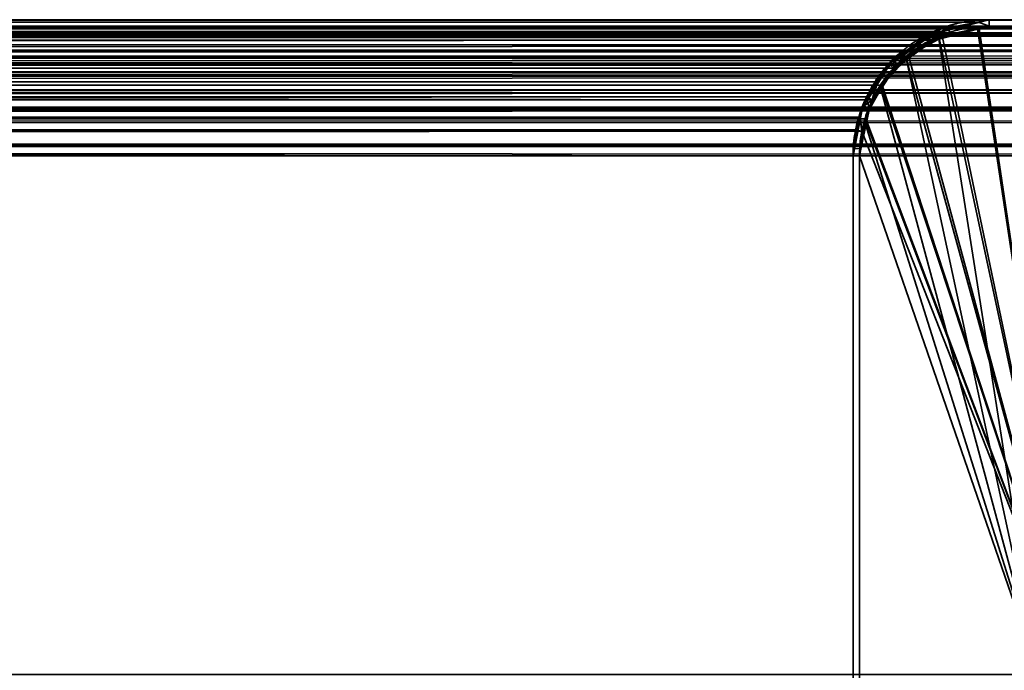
# Model space of a CAD drawing. Header units: millimetres. Extents: x -503 to 6703, y -110 to 193.
# Tile 533 of 656: x 1842 to 1864, y 178 to 193. Entities that reach past the tile are written whole.
import ezdxf

# ---------------------------------------------------------------- set-up
doc = ezdxf.new("R2010")
doc.units = ezdxf.units.MM
doc.layers.add('151', color=7, linetype='Continuous', true_color=0xffffff)

# ---------------------------------------------------------------- blocks, each defined once
blk = doc.blocks.new('UG_SURFACE_158')
at = {"layer": '151', "color": 7, "linetype": 'Continuous', "lineweight": 35}
for points in [[(1080.95, 193.234, 2076.3), (1919.057, 193.293, 2076.308), (1918.15, 193.45, 2075.4)], [(1918.15, 193.45, 2075.4), (1081.85, 193.45, 2075.4), (1080.95, 193.234, 2076.3)], [(1918.15, 193.45, 2075.4), (1864.15, 193.45, 2021.4), (1135.85, 193.45, 2021.4), (1081.85, 193.45, 2075.4)], [(1136.098, 193.407, 2021.152), (1135.85, 193.45, 2021.4), (1864.15, 193.45, 2021.4)], [(1864.15, 193.45, 2021.4), (1863.905, 193.391, 2021.155), (1136.098, 193.407, 2021.152)], [(1863.905, 193.391, 2021.155), (1864.15, 193.45, 2021.4), (1864.15, 193.3, 2021.4)], [(1918.15, 193.3, 2075.4), (1864.15, 193.3, 2021.4), (1864.15, 193.45, 2021.4), (1918.15, 193.45, 2075.4)], [(1080.121, 192.879, 2077.129), (1919.878, 192.864, 2077.128), (1919.208, 193.267, 2076.458)], [(1080.422, 193.108, 2076.828), (1080.121, 192.879, 2077.129), (1919.208, 193.267, 2076.458)], [(1080.422, 193.108, 2076.828), (1919.208, 193.267, 2076.458), (1919.057, 193.293, 2076.308)], [(1919.057, 193.293, 2076.308), (1080.95, 193.234, 2076.3), (1080.422, 193.108, 2076.828)], [(1080.752, 193.037, 2076.498), (1081.85, 193.3, 2075.4), (1918.15, 193.3, 2075.4)], [(1918.15, 193.3, 2075.4), (1919.157, 193.126, 2076.407), (1080.752, 193.037, 2076.498)], [(1918.15, 193.3, 2075.4), (1081.85, 193.3, 2075.4), (1135.85, 193.3, 2021.4), (1864.15, 193.3, 2021.4)], [(1864.15, 193.3, 2021.4), (1135.85, 193.3, 2021.4), (1136.857, 193.126, 2020.393)], [(1136.908, 193.267, 2020.342), (1136.098, 193.407, 2021.152), (1863.905, 193.391, 2021.155)], [(1136.857, 193.126, 2020.393), (1863.052, 193.037, 2020.302), (1864.15, 193.3, 2021.4)], [(1136.908, 193.267, 2020.342), (1863.905, 193.391, 2021.155), (1863.014, 193.178, 2020.264)], [(1863.014, 193.178, 2020.264), (1136.988, 193.219, 2020.262), (1136.908, 193.267, 2020.342)], [(1136.988, 193.219, 2020.262), (1863.014, 193.178, 2020.264), (1862.722, 193.108, 2019.972)], [(1862.722, 193.108, 2019.972), (1137.813, 192.724, 2019.437), (1136.988, 193.219, 2020.262)], [(1864.15, 193.3, 2021.4), (1863.052, 193.037, 2020.302), (1863.014, 193.178, 2020.264), (1863.905, 193.391, 2021.155)], [(1920.262, 192.403, 2077.512), (1079.735, 192.401, 2077.515), (1080.49, 192.974, 2076.76)], [(1920.171, 192.518, 2077.42), (1080.49, 192.974, 2076.76), (1080.752, 193.037, 2076.498)], [(1920.171, 192.518, 2077.42), (1920.262, 192.403, 2077.512), (1080.49, 192.974, 2076.76)], [(1919.157, 193.126, 2076.407), (1919.249, 193.071, 2076.499), (1080.752, 193.037, 2076.498)], [(1080.752, 193.037, 2076.498), (1919.249, 193.071, 2076.499), (1920.171, 192.518, 2077.42)], [(1136.857, 193.126, 2020.393), (1136.949, 193.071, 2020.301), (1863.052, 193.037, 2020.302)], [(1862.79, 192.974, 2020.04), (1136.949, 193.071, 2020.301), (1137.871, 192.518, 2019.379)], [(1862.79, 192.974, 2020.04), (1863.052, 193.037, 2020.302), (1136.949, 193.071, 2020.301)], [(1862.722, 193.108, 2019.972), (1862.195, 192.707, 2019.445), (1137.813, 192.724, 2019.437)], [(1137.871, 192.518, 2019.379), (1862.035, 192.401, 2019.285), (1862.79, 192.974, 2020.04)], [(1862.195, 192.707, 2019.445), (1862.722, 193.108, 2019.972), (1862.79, 192.974, 2020.04), (1862.035, 192.401, 2019.285)], [(1863.052, 193.037, 2020.302), (1862.79, 192.974, 2020.04), (1862.722, 193.108, 2019.972), (1863.014, 193.178, 2020.264)], [(1919.878, 192.864, 2077.128), (1080.121, 192.879, 2077.129), (1079.529, 192.43, 2077.721)], [(1079.529, 192.43, 2077.721), (1920.272, 192.628, 2077.522), (1919.878, 192.864, 2077.128)], [(1079.529, 192.43, 2077.721), (1920.585, 192.234, 2077.835), (1920.272, 192.628, 2077.522)], [(1137.972, 192.628, 2019.278), (1137.813, 192.724, 2019.437), (1862.195, 192.707, 2019.445)], [(1137.871, 192.518, 2019.379), (1137.962, 192.403, 2019.289), (1862.035, 192.401, 2019.285)], [(1137.972, 192.628, 2019.278), (1862.195, 192.707, 2019.445), (1861.829, 192.43, 2019.079)], [(1861.829, 192.43, 2019.079), (1138.458, 192.017, 2018.792), (1137.972, 192.628, 2019.278)], [(1862.035, 192.401, 2019.285), (1861.94, 192.329, 2019.19), (1861.829, 192.43, 2019.079), (1862.195, 192.707, 2019.445)], [(1079.146, 191.599, 2078.104), (1079.64, 192.329, 2077.61), (1920.763, 191.773, 2078.013)], [(1079.529, 192.43, 2077.721), (1079.408, 192.25, 2077.842), (1920.585, 192.234, 2077.835)], [(1920.763, 191.773, 2078.013), (1079.64, 192.329, 2077.61), (1079.735, 192.401, 2077.515)], [(1079.735, 192.401, 2077.515), (1920.262, 192.403, 2077.512), (1920.763, 191.773, 2078.013)], [(1137.962, 192.403, 2019.289), (1861.446, 191.599, 2018.696), (1861.94, 192.329, 2019.19)], [(1861.446, 191.599, 2018.696), (1137.962, 192.403, 2019.289), (1138.463, 191.773, 2018.786)], [(1861.94, 192.329, 2019.19), (1862.035, 192.401, 2019.285), (1137.962, 192.403, 2019.289)], [(1861.829, 192.43, 2019.079), (1861.547, 192.014, 2018.797), (1138.458, 192.017, 2018.792)], [(1861.547, 192.014, 2018.797), (1861.829, 192.43, 2019.079), (1861.94, 192.329, 2019.19), (1861.446, 191.599, 2018.696)], [(1920.585, 192.234, 2077.835), (1079.408, 192.25, 2077.842), (1079.011, 191.664, 2078.239)], [(1079.011, 191.664, 2078.239), (1920.894, 191.847, 2078.144), (1920.585, 192.234, 2077.835)], [(1078.933, 191.429, 2078.317), (1921.067, 191.426, 2078.317), (1920.894, 191.847, 2078.144)], [(1079.011, 191.664, 2078.239), (1078.933, 191.429, 2078.317), (1920.894, 191.847, 2078.144)], [(1138.594, 191.847, 2018.656), (1138.458, 192.017, 2018.792), (1861.547, 192.014, 2018.797)], [(1138.594, 191.847, 2018.656), (1861.547, 192.014, 2018.797), (1861.311, 191.664, 2018.561)], [(1861.311, 191.664, 2018.561), (1138.858, 191.203, 2018.392), (1138.594, 191.847, 2018.656)], [(1861.446, 191.599, 2018.696), (1861.311, 191.664, 2018.561), (1861.547, 192.014, 2018.797)], [(1920.763, 191.773, 2078.013), (1079.077, 191.392, 2078.173), (1079.146, 191.599, 2078.104)], [(1920.763, 191.773, 2078.013), (1920.921, 191.388, 2078.171), (1079.077, 191.392, 2078.173)], [(1138.463, 191.773, 2018.786), (1861.377, 191.392, 2018.627), (1861.446, 191.599, 2018.696)], [(1138.463, 191.773, 2018.786), (1138.621, 191.388, 2018.629), (1861.377, 191.392, 2018.627)], [(1861.311, 191.664, 2018.561), (1861.155, 191.194, 2018.405), (1138.858, 191.203, 2018.392)], [(1861.377, 191.392, 2018.627), (1861.205, 190.871, 2018.455), (1861.155, 191.194, 2018.405), (1861.311, 191.664, 2018.561)], [(1861.311, 191.664, 2018.561), (1861.446, 191.599, 2018.696), (1861.377, 191.392, 2018.627)], [(1921.067, 191.426, 2078.317), (1078.933, 191.429, 2078.317), (1078.758, 190.9, 2078.492)], [(1078.758, 190.9, 2078.492), (1921.19, 191.124, 2078.44), (1921.067, 191.426, 2078.317)], [(1078.905, 190.871, 2078.345), (1079.077, 191.392, 2078.173), (1920.921, 191.388, 2078.171)], [(1920.921, 191.388, 2078.171), (1921.045, 191.085, 2078.295), (1078.905, 190.871, 2078.345)], [(1861.205, 190.871, 2018.455), (1861.377, 191.392, 2018.627), (1138.621, 191.388, 2018.629)], [(1861.205, 190.871, 2018.455), (1138.621, 191.388, 2018.629), (1138.745, 191.085, 2018.505)], [(1138.89, 191.124, 2018.36), (1138.858, 191.203, 2018.392), (1861.155, 191.194, 2018.405)], [(1138.89, 191.124, 2018.36), (1861.155, 191.194, 2018.405), (1861.058, 190.9, 2018.308)], [(1861.205, 190.871, 2018.455), (1861.058, 190.9, 2018.308), (1861.155, 191.194, 2018.405)], [(1078.758, 190.9, 2078.492), (1921.267, 190.545, 2078.517), (1921.19, 191.124, 2078.44)], [(1921.045, 191.085, 2078.295), (1921.15, 190.3, 2078.4), (1078.905, 190.871, 2078.345)], [(1138.745, 191.085, 2018.505), (1861.15, 190.3, 2018.4), (1861.205, 190.871, 2018.455)], [(1138.745, 191.085, 2018.505), (1138.85, 190.3, 2018.4), (1861.15, 190.3, 2018.4)], [(1861.058, 190.9, 2018.308), (1139, 190.3, 2018.25), (1138.89, 191.124, 2018.36)], [(1078.758, 190.9, 2078.492), (1078.724, 190.548, 2078.526), (1921.267, 190.545, 2078.517)], [(1921.15, 190.3, 2078.4), (1078.85, 190.3, 2078.4), (1078.905, 190.871, 2078.345)], [(1861.058, 190.9, 2018.308), (1861, 190.3, 2018.25), (1139, 190.3, 2018.25)], [(1861, 190.3, 2018.25), (1861.058, 190.9, 2018.308), (1861.205, 190.871, 2018.455), (1861.15, 190.3, 2018.4)], [(1921.267, 190.545, 2078.517), (1078.724, 190.548, 2078.526), (1078.7, 190.3, 2078.55)], [(1078.7, 190.3, 2078.55), (1921.3, 190.3, 2078.55), (1921.267, 190.545, 2078.517)], [(1078.7, 190.3, 2078.55), (1078.7, 174.45, 2078.55), (1921.3, 174.45, 2078.55), (1921.3, 190.3, 2078.55)], [(1921.15, 190.3, 2078.4), (1921.15, 174.45, 2078.4), (1078.85, 174.45, 2078.4), (1078.85, 190.3, 2078.4)], [(1861.15, 152.3, 2018.4), (1861.15, 190.3, 2018.4), (1138.85, 190.3, 2018.4), (1138.85, 152.3, 2018.4)], [(1139, 152.3, 2018.25), (1139, 190.3, 2018.25), (1861, 190.3, 2018.25), (1861, 152.3, 2018.25)], [(1861.15, 190.3, 2018.4), (1861.15, 152.3, 2018.4), (1861, 152.3, 2018.25), (1861, 190.3, 2018.25)]]:
    blk.add_3dface(points, dxfattribs=at)
blk = doc.blocks.new('UG_SURFACE_159')
at = {"layer": '151', "color": 14, "linetype": 'Continuous', "lineweight": 35}
for points in [[(1133.85, 193.3, 2023.4), (1133.85, 178.3, 2023.4), (1866.15, 178.3, 2023.4), (1866.15, 193.3, 2023.4)], [(1866.15, 193.3, 2023.4), (1864.15, 193.3, 2021.4), (1135.85, 193.3, 2021.4), (1133.85, 193.3, 2023.4)], [(1136.086, 193.259, 2021.164), (1135.85, 193.3, 2021.4), (1864.15, 193.3, 2021.4)], [(1864.15, 193.3, 2021.4), (1863.917, 193.244, 2021.167), (1136.086, 193.259, 2021.164)], [(1136.857, 193.126, 2020.393), (1136.086, 193.259, 2021.164), (1863.917, 193.244, 2021.167)], [(1136.857, 193.126, 2020.393), (1863.917, 193.244, 2021.167), (1863.068, 193.041, 2020.318)], [(1866.15, 178.3, 2023.4), (1863.068, 193.041, 2020.318), (1863.917, 193.244, 2021.167)], [(1863.917, 193.244, 2021.167), (1864.15, 193.3, 2021.4), (1866.15, 193.3, 2023.4), (1866.15, 178.3, 2023.4)], [(1863.068, 193.041, 2020.318), (1136.934, 193.08, 2020.316), (1136.857, 193.126, 2020.393)], [(1136.934, 193.08, 2020.316), (1863.068, 193.041, 2020.318), (1862.79, 192.974, 2020.04)], [(1862.79, 192.974, 2020.04), (1137.72, 192.608, 2019.531), (1136.934, 193.08, 2020.316)], [(1862.79, 192.974, 2020.04), (1862.288, 192.593, 2019.538), (1137.72, 192.608, 2019.531)], [(1866.15, 178.3, 2023.4), (1862.288, 192.593, 2019.538), (1862.79, 192.974, 2020.04), (1863.068, 193.041, 2020.318)], [(1137.871, 192.518, 2019.379), (1137.72, 192.608, 2019.531), (1862.288, 192.593, 2019.538)], [(1137.871, 192.518, 2019.379), (1862.288, 192.593, 2019.538), (1861.94, 192.329, 2019.19)], [(1861.94, 192.329, 2019.19), (1138.334, 191.936, 2018.916), (1137.871, 192.518, 2019.379)], [(1861.671, 191.932, 2018.921), (1861.94, 192.329, 2019.19), (1862.288, 192.593, 2019.538), (1866.15, 178.3, 2023.4)], [(1861.94, 192.329, 2019.19), (1861.671, 191.932, 2018.921), (1138.334, 191.936, 2018.916)], [(1138.463, 191.773, 2018.786), (1138.334, 191.936, 2018.916), (1861.671, 191.932, 2018.921)], [(1138.463, 191.773, 2018.786), (1861.671, 191.932, 2018.921), (1861.446, 191.599, 2018.696)], [(1861.298, 191.152, 2018.548), (1861.446, 191.599, 2018.696), (1861.671, 191.932, 2018.921), (1866.15, 178.3, 2023.4)], [(1861.446, 191.599, 2018.696), (1138.715, 191.16, 2018.535), (1138.463, 191.773, 2018.786)], [(1861.446, 191.599, 2018.696), (1861.298, 191.152, 2018.548), (1138.715, 191.16, 2018.535)], [(1138.745, 191.085, 2018.505), (1138.715, 191.16, 2018.535), (1861.298, 191.152, 2018.548)], [(1138.745, 191.085, 2018.505), (1861.298, 191.152, 2018.548), (1861.205, 190.871, 2018.455)], [(1861.205, 190.871, 2018.455), (1861.298, 191.152, 2018.548), (1866.15, 178.3, 2023.4)], [(1861.205, 190.871, 2018.455), (1138.85, 190.3, 2018.4), (1138.745, 191.085, 2018.505)], [(1861.205, 190.871, 2018.455), (1861.15, 190.3, 2018.4), (1138.85, 190.3, 2018.4)], [(1866.15, 178.3, 2023.4), (1865.3, 178.3, 2022.55), (1861.15, 190.3, 2018.4), (1861.205, 190.871, 2018.455)], [(1138.85, 152.15, 2018.4), (1138.85, 190.3, 2018.4), (1861.15, 190.3, 2018.4), (1861.15, 152.15, 2018.4)], [(1861.15, 152.15, 2018.4), (1861.15, 190.3, 2018.4), (1865.3, 178.3, 2022.55)]]:
    blk.add_3dface(points, dxfattribs=at)
blk = doc.blocks.new('UG_SURFACE_160')
at = {"layer": '151', "color": 14, "linetype": 'Continuous', "lineweight": 35}
for points in [[(1080.993, 193.095, 2076.257), (1919.014, 193.151, 2076.264), (1918.15, 193.3, 2075.4)], [(1918.15, 193.3, 2075.4), (1081.85, 193.3, 2075.4), (1080.993, 193.095, 2076.257)], [(1918.15, 193.3, 2075.4), (1916.15, 193.3, 2073.4), (1083.85, 193.3, 2073.4), (1081.85, 193.3, 2075.4)], [(1916.15, 174.45, 2073.4), (1083.85, 174.45, 2073.4), (1083.85, 193.3, 2073.4), (1916.15, 193.3, 2073.4)], [(1080.203, 192.756, 2077.047), (1919.796, 192.742, 2077.046), (1919.157, 193.126, 2076.407)], [(1080.49, 192.974, 2076.76), (1080.203, 192.756, 2077.047), (1919.157, 193.126, 2076.407)], [(1080.49, 192.974, 2076.76), (1919.157, 193.126, 2076.407), (1919.014, 193.151, 2076.264)], [(1919.014, 193.151, 2076.264), (1080.993, 193.095, 2076.257), (1080.49, 192.974, 2076.76)], [(1919.796, 192.742, 2077.046), (1080.203, 192.756, 2077.047), (1079.64, 192.329, 2077.61)], [(1079.64, 192.329, 2077.61), (1920.171, 192.518, 2077.42), (1919.796, 192.742, 2077.046)], [(1079.64, 192.329, 2077.61), (1920.469, 192.142, 2077.719), (1920.171, 192.518, 2077.42)], [(1079.64, 192.329, 2077.61), (1079.524, 192.158, 2077.726), (1920.469, 192.142, 2077.719)], [(1920.469, 192.142, 2077.719), (1079.524, 192.158, 2077.726), (1079.146, 191.599, 2078.104)], [(1079.146, 191.599, 2078.104), (1920.763, 191.773, 2078.013), (1920.469, 192.142, 2077.719)], [(1079.072, 191.376, 2078.178), (1920.928, 191.372, 2078.178), (1920.763, 191.773, 2078.013)], [(1079.146, 191.599, 2078.104), (1079.072, 191.376, 2078.178), (1920.763, 191.773, 2078.013)], [(1920.928, 191.372, 2078.178), (1079.072, 191.376, 2078.178), (1078.905, 190.871, 2078.345)], [(1078.905, 190.871, 2078.345), (1921.045, 191.085, 2078.295), (1920.928, 191.372, 2078.178)], [(1078.905, 190.871, 2078.345), (1921.119, 190.533, 2078.369), (1921.045, 191.085, 2078.295)], [(1078.905, 190.871, 2078.345), (1078.873, 190.537, 2078.377), (1921.119, 190.533, 2078.369)], [(1921.119, 190.533, 2078.369), (1078.873, 190.537, 2078.377), (1078.85, 190.3, 2078.4)], [(1078.85, 190.3, 2078.4), (1921.15, 190.3, 2078.4), (1921.119, 190.533, 2078.369)], [(1078.85, 190.3, 2078.4), (1078.85, 174.45, 2078.4), (1921.15, 174.45, 2078.4), (1921.15, 190.3, 2078.4)]]:
    blk.add_3dface(points, dxfattribs=at)
blk = doc.blocks.new('UG_SURFACE_161')
at = {"layer": '151', "color": 41, "linetype": 'Continuous', "lineweight": 35}
for points in [[(1083.85, 193.3, 2073.4), (1083.85, 178.3, 2073.4), (1916.15, 178.3, 2073.4), (1916.15, 193.3, 2073.4)], [(1916.15, 193.3, 2073.4), (1866.15, 193.3, 2023.4), (1133.85, 193.3, 2023.4), (1083.85, 193.3, 2073.4)], [(1133.85, 178.3, 2023.4), (1133.85, 193.3, 2023.4), (1866.15, 193.3, 2023.4), (1866.15, 178.3, 2023.4)]]:
    blk.add_3dface(points, dxfattribs=at)
blk = doc.blocks.new('UG_SURFACE_162')
at = {"layer": '151', "color": 14, "linetype": 'Continuous', "lineweight": 35}
for points in [[(1866.15, 178.3, -4.75), (1862.983, 193.059, -4.75), (1863.002, 193.072, -4.75), (1863.88, 193.246, -4.75)], [(1863.88, 193.246, -4.75), (1863.002, 193.072, -4.75), (1862.988, 193.003, 2020.238)], [(1862.988, 193.003, 2020.238), (1863.879, 193.231, 2021.129), (1863.88, 193.246, -4.75)], [(1865.3, 178.3, 2022.55), (1866.15, 178.3, 2023.4), (1863.879, 193.231, 2021.129), (1862.988, 193.003, 2020.238)], [(1864.15, 193.3, -4.75), (1863.88, 193.246, -4.75), (1863.879, 193.231, 2021.129)], [(1863.879, 193.231, 2021.129), (1864.15, 193.3, 2021.4), (1864.15, 193.3, -4.75)], [(1866.15, 178.3, 2023.4), (1866.15, 193.3, 2023.4), (1864.15, 193.3, 2021.4), (1863.879, 193.231, 2021.129)], [(1863.88, 193.246, -4.75), (1864.15, 193.3, -4.75), (1866.15, 193.3, -4.75), (1866.15, 178.3, -4.75)], [(1866.15, 193.3, 2023.4), (1866.15, 193.3, -4.75), (1864.15, 193.3, -4.75), (1864.15, 193.3, 2021.4)], [(1866.15, 193.3, 2023.4), (1866.15, 178.3, 2023.4), (1866.15, 178.3, -4.75), (1866.15, 193.3, -4.75)], [(1862.983, 193.059, -4.75), (1862.229, 192.555, -4.75), (1862.237, 192.521, 2019.487)], [(1862.229, 192.555, -4.75), (1862.983, 193.059, -4.75), (1866.15, 178.3, -4.75)], [(1862.237, 192.521, 2019.487), (1862.711, 192.933, 2019.961), (1862.983, 193.059, -4.75)], [(1865.3, 178.3, 2022.55), (1862.988, 193.003, 2020.238), (1862.711, 192.933, 2019.961), (1862.237, 192.521, 2019.487)], [(1862.711, 192.933, 2019.961), (1862.988, 193.003, 2020.238), (1862.983, 193.059, -4.75)], [(1863.002, 193.072, -4.75), (1862.983, 193.059, -4.75), (1862.988, 193.003, 2020.238)], [(1862.229, 192.555, -4.75), (1862.029, 192.421, -4.75), (1861.636, 191.882, 2018.886)], [(1861.636, 191.882, 2018.886), (1861.748, 192.097, 2018.998), (1862.229, 192.555, -4.75)], [(1865.3, 178.3, 2022.55), (1862.237, 192.521, 2019.487), (1861.748, 192.097, 2018.998), (1861.636, 191.882, 2018.886)], [(1861.662, 191.873, -4.75), (1862.029, 192.421, -4.75), (1862.229, 192.555, -4.75), (1866.15, 178.3, -4.75)], [(1861.748, 192.097, 2018.998), (1862.237, 192.521, 2019.487), (1862.229, 192.555, -4.75)], [(1862.029, 192.421, -4.75), (1861.662, 191.873, -4.75), (1861.636, 191.882, 2018.886)], [(1865.3, 178.3, 2022.55), (1861.636, 191.882, 2018.886), (1861.298, 191.232, 2018.548), (1861.274, 191.077, 2018.524)], [(1861.298, 191.232, 2018.548), (1861.636, 191.882, 2018.886), (1861.662, 191.873, -4.75)], [(1861.298, 191.232, 2018.548), (1861.662, 191.873, -4.75), (1861.378, 191.448, -4.75)], [(1866.15, 178.3, -4.75), (1861.304, 191.073, -4.75), (1861.378, 191.448, -4.75), (1861.662, 191.873, -4.75)], [(1861.378, 191.448, -4.75), (1861.304, 191.073, -4.75), (1861.274, 191.077, 2018.524)], [(1861.274, 191.077, 2018.524), (1861.298, 191.232, 2018.548), (1861.378, 191.448, -4.75)], [(1861.15, 190.3, 2018.4), (1861.274, 191.077, 2018.524), (1861.304, 191.073, -4.75)], [(1861.274, 191.077, 2018.524), (1861.15, 190.3, 2018.4), (1865.3, 178.3, 2022.55)], [(1861.304, 191.073, -4.75), (1861.15, 190.3, -4.75), (1861.15, 190.3, 2018.4)], [(1866.15, 178.3, -4.75), (1865.3, 178.3, -4.75), (1861.15, 190.3, -4.75), (1861.304, 191.073, -4.75)], [(1861.15, 152.15, 2018.4), (1861.15, 190.3, 2018.4), (1861.15, 190.3, -4.75), (1861.15, 152.15, -4.75)], [(1861.15, 152.15, -4.75), (1861.15, 190.3, -4.75), (1865.3, 178.3, -4.75)], [(1865.3, 178.3, 2022.55), (1861.15, 190.3, 2018.4), (1861.15, 152.15, 2018.4)], [(1865.3, 178.3, -4.75), (1865.3, 149.3, -4.75), (1864, 149.3, -4.75), (1861.15, 152.15, -4.75)], [(1861.15, 152.15, 2018.4), (1864, 149.3, 2021.25), (1865.3, 149.3, 2022.55), (1865.3, 178.3, 2022.55)], [(1865.3, 178.3, 2022.55), (1865.3, 178.3, -4.75), (1866.15, 178.3, -4.75), (1866.15, 178.3, 2023.4)], [(1865.3, 178.3, 2022.55), (1865.3, 149.3, 2022.55), (1865.3, 149.3, -4.75), (1865.3, 178.3, -4.75)], [(1864, 149.3, 2021.25), (1861.15, 152.15, 2018.4), (1861.15, 152.15, -4.75), (1864, 149.3, -4.75)], [(1864, 149.3, 2021.25), (1864, 149.3, -4.75), (1865.3, 149.3, -4.75), (1865.3, 149.3, 2022.55)]]:
    blk.add_3dface(points, dxfattribs=at)
blk = doc.blocks.new('UG_SURFACE_163')
at = {"layer": '151', "color": 7, "linetype": 'Continuous', "lineweight": 35}
for points in [[(1863.052, 193.037, 2020.302), (1864.15, 193.3, 2021.4), (1864.15, 193.45, 2021.4), (1863, 193.156, 2020.25)], [(1864.15, 193.45, -4.75), (1863.204, 193.263, -4.75), (1863, 193.156, 2020.25)], [(1863, 193.156, 2020.25), (1864.15, 193.45, 2021.4), (1864.15, 193.45, -4.75)], [(1864.15, 193.3, -4.75), (1863.251, 193.114, -4.75), (1863.204, 193.263, -4.75), (1864.15, 193.45, -4.75)], [(1918.15, 193.45, 2075.4), (1918.15, 193.45, -4.75), (1864.15, 193.45, -4.75), (1864.15, 193.45, 2021.4)], [(1864.15, 193.45, -4.75), (1918.15, 193.45, -4.75), (1918.15, 193.3, -4.75), (1864.15, 193.3, -4.75)], [(1918.15, 193.45, 2075.4), (1864.15, 193.45, 2021.4), (1864.15, 193.3, 2021.4), (1918.15, 193.3, 2075.4)], [(1862.992, 193.221, -4.75), (1862.951, 193.213, -4.75), (1861.949, 192.466, 2019.199)], [(1861.949, 192.466, 2019.199), (1862.639, 193.064, 2019.889), (1862.992, 193.221, -4.75)], [(1862.951, 193.213, -4.75), (1862.364, 192.822, -4.75), (1861.949, 192.466, 2019.199)], [(1862.97, 193.055, -4.75), (1862.448, 192.704, -4.75), (1862.364, 192.822, -4.75), (1862.951, 193.213, -4.75)], [(1862.639, 193.064, 2019.889), (1863, 193.156, 2020.25), (1862.992, 193.221, -4.75)], [(1863.049, 193.072, -4.75), (1862.97, 193.055, -4.75), (1862.951, 193.213, -4.75), (1862.992, 193.221, -4.75)], [(1862.992, 193.221, -4.75), (1863.204, 193.263, -4.75), (1863.251, 193.114, -4.75), (1863.049, 193.072, -4.75)], [(1863.204, 193.263, -4.75), (1862.992, 193.221, -4.75), (1863, 193.156, 2020.25)], [(1863.251, 193.114, -4.75), (1864.15, 193.3, 2021.4), (1863.052, 193.037, 2020.302)], [(1863.251, 193.114, -4.75), (1864.15, 193.3, -4.75), (1864.15, 193.3, 2021.4)], [(1918.15, 193.3, 2075.4), (1864.15, 193.3, 2021.4), (1864.15, 193.3, -4.75), (1918.15, 193.3, -4.75)], [(1862.036, 192.402, 2019.286), (1862.79, 192.974, 2020.04), (1862.639, 193.064, 2019.889), (1861.949, 192.466, 2019.199)], [(1862.79, 192.974, 2020.04), (1862.029, 192.421, -4.75), (1862.448, 192.704, -4.75)], [(1862.79, 192.974, 2020.04), (1862.036, 192.402, 2019.286), (1862.029, 192.421, -4.75)], [(1862.448, 192.704, -4.75), (1862.97, 193.055, -4.75), (1863.052, 193.037, 2020.302)], [(1862.448, 192.704, -4.75), (1863.052, 193.037, 2020.302), (1862.79, 192.974, 2020.04)], [(1863, 193.156, 2020.25), (1862.639, 193.064, 2019.889), (1862.79, 192.974, 2020.04), (1863.052, 193.037, 2020.302)], [(1862.97, 193.055, -4.75), (1863.049, 193.072, -4.75), (1863.052, 193.037, 2020.302)], [(1863.052, 193.037, 2020.302), (1863.049, 193.072, -4.75), (1863.251, 193.114, -4.75)], [(1861.923, 192.527, -4.75), (1862.364, 192.822, -4.75), (1862.448, 192.704, -4.75), (1862.029, 192.421, -4.75)], [(1862.364, 192.822, -4.75), (1861.923, 192.527, -4.75), (1861.949, 192.466, 2019.199)], [(1861.923, 192.527, -4.75), (1861.699, 192.185, -4.75), (1861.24, 191.44, 2018.49)], [(1861.24, 191.44, 2018.49), (1861.628, 192.187, 2018.878), (1861.923, 192.527, -4.75)], [(1861.628, 192.187, 2018.878), (1861.949, 192.466, 2019.199), (1861.923, 192.527, -4.75)], [(1862.029, 192.421, -4.75), (1861.816, 192.095, -4.75), (1861.699, 192.185, -4.75), (1861.923, 192.527, -4.75)], [(1861.94, 192.329, 2019.19), (1861.364, 191.402, -4.75), (1861.816, 192.095, -4.75)], [(1861.94, 192.329, 2019.19), (1861.446, 191.599, 2018.696), (1861.364, 191.402, -4.75)], [(1861.446, 191.599, 2018.696), (1861.94, 192.329, 2019.19), (1861.949, 192.466, 2019.199), (1861.628, 192.187, 2018.878)], [(1861.816, 192.095, -4.75), (1862.029, 192.421, -4.75), (1862.036, 192.402, 2019.286)], [(1861.816, 192.095, -4.75), (1862.036, 192.402, 2019.286), (1861.94, 192.329, 2019.19)], [(1861.949, 192.466, 2019.199), (1861.94, 192.329, 2019.19), (1862.036, 192.402, 2019.286)], [(1861.223, 191.458, -4.75), (1861.699, 192.185, -4.75), (1861.816, 192.095, -4.75), (1861.364, 191.402, -4.75)], [(1861.699, 192.185, -4.75), (1861.223, 191.458, -4.75), (1861.24, 191.44, 2018.49)], [(1861.628, 192.187, 2018.878), (1861.24, 191.44, 2018.49), (1861.446, 191.599, 2018.696)], [(1861.378, 191.393, 2018.628), (1861.446, 191.599, 2018.696), (1861.24, 191.44, 2018.49)], [(1861.446, 191.599, 2018.696), (1861.378, 191.393, 2018.628), (1861.364, 191.402, -4.75)], [(1861.223, 191.458, -4.75), (1861.217, 191.45, -4.75), (1861, 190.3, 2018.25)], [(1861, 190.3, 2018.25), (1861.156, 191.279, 2018.406), (1861.223, 191.458, -4.75)], [(1861, 190.3, 2018.25), (1861.217, 191.45, -4.75), (1861.204, 191.379, -4.75)], [(1861.204, 191.379, -4.75), (1861.032, 190.472, -4.75), (1861, 190.3, 2018.25)], [(1861.347, 191.327, -4.75), (1861.181, 190.463, -4.75), (1861.032, 190.472, -4.75), (1861.204, 191.379, -4.75)], [(1861.156, 191.279, 2018.406), (1861.24, 191.44, 2018.49), (1861.223, 191.458, -4.75)], [(1861.24, 191.44, 2018.49), (1861.156, 191.279, 2018.406), (1861.205, 190.871, 2018.455), (1861.378, 191.393, 2018.628)], [(1861.181, 190.463, -4.75), (1861.378, 191.393, 2018.628), (1861.205, 190.871, 2018.455)], [(1861.181, 190.463, -4.75), (1861.347, 191.327, -4.75), (1861.378, 191.393, 2018.628)], [(1861.36, 191.396, -4.75), (1861.347, 191.327, -4.75), (1861.204, 191.379, -4.75), (1861.217, 191.45, -4.75)], [(1861.36, 191.396, -4.75), (1861.217, 191.45, -4.75), (1861.223, 191.458, -4.75)], [(1861.364, 191.402, -4.75), (1861.36, 191.396, -4.75), (1861.223, 191.458, -4.75)], [(1861.347, 191.327, -4.75), (1861.36, 191.396, -4.75), (1861.378, 191.393, 2018.628)], [(1861.36, 191.396, -4.75), (1861.364, 191.402, -4.75), (1861.378, 191.393, 2018.628)], [(1861.15, 190.3, 2018.4), (1861.205, 190.871, 2018.455), (1861.156, 191.279, 2018.406), (1861, 190.3, 2018.25)], [(1861.205, 190.871, 2018.455), (1861.15, 190.3, -4.75), (1861.181, 190.463, -4.75)], [(1861.205, 190.871, 2018.455), (1861.15, 190.3, 2018.4), (1861.15, 190.3, -4.75)], [(1861.181, 190.463, -4.75), (1861.15, 190.3, -4.75), (1861, 190.3, -4.75), (1861.032, 190.472, -4.75)], [(1861.032, 190.472, -4.75), (1861, 190.3, -4.75), (1861, 190.3, 2018.25)], [(1861, 190.3, 2018.25), (1861, 152.3, 2018.25), (1861.15, 152.3, 2018.4), (1861.15, 190.3, 2018.4)], [(1861, 152.3, -4.75), (1861, 190.3, -4.75), (1861.15, 190.3, -4.75), (1861.15, 152.3, -4.75)], [(1861, 152.3, 2018.25), (1861, 190.3, 2018.25), (1861, 190.3, -4.75), (1861, 152.3, -4.75)], [(1861.15, 152.3, -4.75), (1861.15, 190.3, -4.75), (1861.15, 190.3, 2018.4), (1861.15, 152.3, 2018.4)]]:
    blk.add_3dface(points, dxfattribs=at)

msp = doc.modelspace()

# ---------------------------------------------------------------- linework, layer by layer
at = {"layer": '151', "color": 252, "linetype": 'Continuous', "lineweight": -3, "true_color": 0x939598}
for p, q in [((1081.85, 193.45, 2075.4), (1918.15, 193.45, 2075.4)), ((1135.85, 193.45, 2021.4), (1864.15, 193.45, 2021.4)), ((1864.15, 193.45, 2021.4), (1918.15, 193.45, 2075.4)), ((1918.15, 193.45, -4.75), (1864.15, 193.45, -4.75)), ((1864.15, 193.45, 2021.4), (1864.15, 193.45, -4.75)), ((1918.15, 193.45, 2075.4), (1864.15, 193.45, 2021.4)), ((1081.85, 193.3, 2075.4), (1918.15, 193.3, 2075.4)), ((1083.85, 193.3, 2073.4), (1916.15, 193.3, 2073.4)), ((1083.85, 193.3, 2073.4), (1916.15, 193.3, 2073.4)), ((1133.85, 193.3, 2023.4), (1866.15, 193.3, 2023.4)), ((1133.85, 193.3, 2023.4), (1866.15, 193.3, 2023.4)), ((1135.85, 193.3, 2021.4), (1864.15, 193.3, 2021.4)), ((1135.85, 193.3, 2021.4), (1864.15, 193.3, 2021.4)), ((1864.15, 193.3, 2021.4), (1864.15, 193.3, -4.75)), ((1864.15, 193.3, 2021.4), (1864.15, 193.3, -4.75)), ((1864.15, 193.3, -4.75), (1866.15, 193.3, -4.75)), ((1866.15, 193.3, 2023.4), (1864.15, 193.3, 2021.4)), ((1918.15, 193.3, -4.75), (1864.15, 193.3, -4.75)), ((1918.15, 193.3, 2075.4), (1864.15, 193.3, 2021.4)), ((1864.15, 193.3, 2021.4), (1918.15, 193.3, 2075.4)), ((1864.15, 193.3, 2021.4), (1866.15, 193.3, 2023.4)), ((1078.7, 190.3, 2078.55), (1921.3, 190.3, 2078.55)), ((1078.85, 190.3, 2078.4), (1921.15, 190.3, 2078.4)), ((1078.85, 190.3, 2078.4), (1921.15, 190.3, 2078.4)), ((1138.85, 190.3, 2018.4), (1861.15, 190.3, 2018.4)), ((1139, 190.3, 2018.25), (1861, 190.3, 2018.25)), ((1861, 190.3, 2018.25), (1861, 152.3, 2018.25)), ((1861, 190.3, 2018.25), (1861, 190.3, -4.75)), ((1861, 190.3, 2018.25), (1861, 152.3, 2018.25)), ((1861, 152.3, -4.75), (1861, 190.3, -4.75)), ((1861.15, 190.3, 2018.4), (1861.15, 152.15, 2018.4)), ((1861.15, 190.3, 2018.4), (1861.15, 152.3, 2018.4)), ((1861.15, 190.3, 2018.4), (1861.15, 190.3, -4.75)), ((1861.15, 152.3, -4.75), (1861.15, 190.3, -4.75)), ((1861.15, 190.3, -4.75), (1861.15, 152.15, -4.75)), ((1861.15, 190.3, 2018.4), (1861.15, 152.15, 2018.4)), ((1861.15, 190.3, 2018.4), (1861.15, 152.3, 2018.4))]:
    msp.add_line(p, q, dxfattribs=at)
msp.add_arc((1864.15, 190.3, -4.75), 3, 90, 180, dxfattribs=at)
for points in [[(1864.15, 193.45, -4.75), (1861, 193.45, -4.75), (1861, 190.3, -4.75)], [(1861, 190.3, 2018.25), (1861, 193.45, 2018.25), (1864.15, 193.45, 2021.4)], [(1861.15, 190.3, 2018.4), (1861.15, 193.3, 2018.4), (1864.15, 193.3, 2021.4)]]:
    msp.add_rational_spline(points, [1, 0.707106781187, 1], degree=2, dxfattribs=at)
for points, knots in [([(1864.15, 193.45, 2021.4), (1863.437, 193.45, 2020.687), (1862.728, 193.221, 2019.978), (1861.818, 192.454, 2019.068), (1861.541, 192.124, 2018.791), (1861.127, 191.299, 2018.377), (1861, 190.808, 2018.25), (1861, 190.3, 2018.25)], [0, 0, 0, 0, 0.5, 0.5, 0.75, 0.75, 1, 1, 1, 1]), ([(1861.15, 190.3, 2018.4), (1861.15, 190.775, 2018.4), (1861.269, 191.247, 2018.519), (1861.663, 192.035, 2018.913), (1861.927, 192.35, 2019.177), (1862.795, 193.081, 2020.045), (1863.471, 193.3, 2020.721), (1864.15, 193.3, 2021.4)], [0, 0, 0, 0, 0.25, 0.25, 0.5, 0.5, 1, 1, 1, 1]), ([(1864.15, 193.3, -4.75), (1863.362, 193.3, -4.75), (1862.584, 192.977, -4.75), (1861.473, 191.866, -4.75), (1861.15, 191.088, -4.75), (1861.15, 190.3, -4.75)], [0, 0, 0, 0, 0.5, 0.5, 1, 1, 1, 1]), ([(1864.15, 193.3, 2021.4), (1863.471, 193.3, 2020.721), (1862.796, 193.082, 2020.046), (1861.929, 192.352, 2019.179), (1861.665, 192.037, 2018.915), (1861.271, 191.251, 2018.521), (1861.15, 190.784, 2018.4), (1861.15, 190.3, 2018.4)], [0, 0, 0, 0, 0.5, 0.5, 0.75, 0.75, 1, 1, 1, 1]), ([(1864.15, 193.3, 2021.4), (1863.471, 193.3, 2020.721), (1862.796, 193.082, 2020.046), (1861.929, 192.352, 2019.179), (1861.665, 192.037, 2018.915), (1861.271, 191.251, 2018.521), (1861.15, 190.784, 2018.4), (1861.15, 190.3, 2018.4)], [0, 0, 0, 0, 0.5, 0.5, 0.75, 0.75, 1, 1, 1, 1])]:
    msp.add_open_spline(points, degree=3, knots=knots, dxfattribs=at)
for points, degree in [([(1864.15, 193.3, -4.75), (1864.15, 193.45, -4.75)], 1), ([(1081.85, 193.3, 2075.4), (1360.617, 193.3, 2075.4), (1639.383, 193.3, 2075.4), (1918.15, 193.3, 2075.4)], 3), ([(1138.85, 190.3, 2018.4), (1379.617, 190.3, 2018.4), (1620.383, 190.3, 2018.4), (1861.15, 190.3, 2018.4)], 3), ([(1861, 190.3, -4.75), (1861.15, 190.3, -4.75)], 1), ([(1861.15, 190.3, 2018.4), (1861.15, 190.3, 1344.017), (1861.15, 190.3, 669.633), (1861.15, 190.3, -4.75)], 3)]:
    msp.add_open_spline(points, degree=degree, dxfattribs=at)

# ---------------------------------------------------------------- block references
for name in ['UG_SURFACE_158', 'UG_SURFACE_163', 'UG_SURFACE_160', 'UG_SURFACE_161', 'UG_SURFACE_159', 'UG_SURFACE_162']:
    msp.add_blockref(name, (0, 0), dxfattribs=at)

doc.saveas('drawing.dxf')
